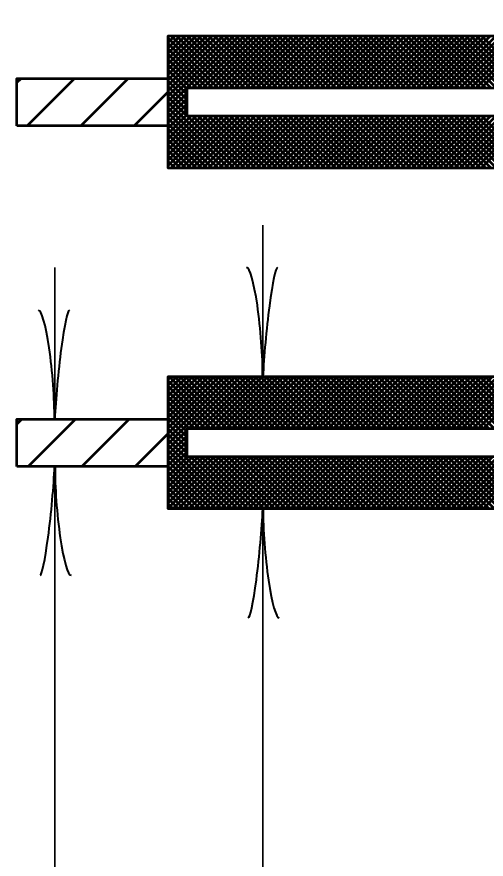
# Model space of a CAD drawing. Extents: x -32 to 824, y -6 to 538.
# Drawn here: x 589.94 to 604.81, y 445.17 to 471.87 of the extents above; entities that cross this region are included whole.
import ezdxf

# ---------------------------------------------------------------- set-up
doc = ezdxf.new("R2010")
doc.units = 0
doc.header["$LTSCALE"] = 1.1
doc.layers.add('1', color=7, linetype='Continuous', lineweight=53)

msp = doc.modelspace()

# ---------------------------------------------------------------- linework, layer by layer
at = {"layer": '1'}
for p, q in [((594.736, 471.234), (594.775, 471.273)), ((594.736, 471.064), (594.945, 471.273)), ((594.736, 470.895), (595.114, 471.273)), ((594.736, 470.725), (595.284, 471.273)), ((594.736, 470.555), (595.454, 471.273)), ((594.736, 470.385), (595.623, 471.273)), ((594.736, 470.216), (595.793, 471.273)), ((594.736, 470.046), (595.963, 471.273)), ((594.736, 469.876), (596.133, 471.273)), ((594.736, 469.707), (596.302, 471.273)), ((594.736, 469.537), (596.472, 471.273)), ((594.736, 469.367), (596.642, 471.273)), ((594.736, 469.197), (596.811, 471.273)), ((594.736, 469.028), (596.981, 471.273)), ((596.479, 469.623), (594.829, 471.273)), ((596.649, 469.623), (594.999, 471.273)), ((596.819, 469.623), (595.169, 471.273)), ((596.988, 469.623), (595.338, 471.273)), ((595.501, 469.623), (597.151, 471.273)), ((597.158, 469.623), (595.508, 471.273)), ((595.671, 469.623), (597.321, 471.273)), ((597.328, 469.623), (595.678, 471.273)), ((595.84, 469.623), (597.49, 471.273)), ((597.498, 469.623), (595.848, 471.273)), ((596.01, 469.623), (597.66, 471.273)), ((597.667, 469.623), (596.017, 471.273)), ((596.18, 469.623), (597.83, 471.273)), ((597.837, 469.623), (596.187, 471.273)), ((596.349, 469.623), (597.999, 471.273)), ((598.007, 469.623), (596.357, 471.273)), ((596.519, 469.623), (598.169, 471.273)), ((598.176, 469.623), (596.526, 471.273)), ((596.689, 469.623), (598.339, 471.273)), ((598.346, 469.623), (596.696, 471.273)), ((596.858, 469.623), (598.508, 471.273)), ((598.516, 469.623), (596.866, 471.273)), ((597.028, 469.623), (598.678, 471.273)), ((598.686, 469.623), (597.036, 471.273)), ((597.198, 469.623), (598.848, 471.273)), ((598.855, 469.623), (597.205, 471.273)), ((597.368, 469.623), (599.018, 471.273)), ((599.025, 469.623), (597.375, 471.273)), ((597.537, 469.623), (599.187, 471.273)), ((599.195, 469.623), (597.545, 471.273)), ((597.707, 469.623), (599.357, 471.273)), ((599.364, 469.623), (597.714, 471.273)), ((597.877, 469.623), (599.527, 471.273)), ((599.534, 469.623), (597.884, 471.273)), ((598.046, 469.623), (599.696, 471.273)), ((599.704, 469.623), (598.054, 471.273)), ((598.216, 469.623), (599.866, 471.273)), ((599.873, 469.623), (598.223, 471.273)), ((598.386, 469.623), (600.036, 471.273)), ((600.043, 469.623), (598.393, 471.273)), ((598.556, 469.623), (600.206, 471.273)), ((600.213, 469.623), (598.563, 471.273)), ((598.725, 469.623), (600.375, 471.273)), ((600.383, 469.623), (598.733, 471.273)), ((598.895, 469.623), (600.545, 471.273)), ((600.552, 469.623), (598.902, 471.273)), ((599.065, 469.623), (600.715, 471.273)), ((600.722, 469.623), (599.072, 471.273)), ((599.234, 469.623), (600.884, 471.273)), ((600.892, 469.623), (599.242, 471.273)), ((599.404, 469.623), (601.054, 471.273)), ((601.061, 469.623), (599.411, 471.273)), ((599.574, 469.623), (601.224, 471.273)), ((601.231, 469.623), (599.581, 471.273)), ((599.743, 469.623), (601.393, 471.273)), ((601.401, 469.623), (599.751, 471.273)), ((599.913, 469.623), (601.563, 471.273)), ((601.571, 469.623), (599.921, 471.273)), ((600.083, 469.623), (601.733, 471.273)), ((601.74, 469.623), (600.09, 471.273)), ((600.253, 469.623), (601.903, 471.273)), ((601.91, 469.623), (600.26, 471.273)), ((600.422, 469.623), (602.072, 471.273)), ((602.08, 469.623), (600.43, 471.273)), ((600.592, 469.623), (602.242, 471.273)), ((602.249, 469.623), (600.599, 471.273)), ((600.762, 469.623), (602.412, 471.273)), ((602.419, 469.623), (600.769, 471.273)), ((600.931, 469.623), (602.581, 471.273)), ((602.589, 469.623), (600.939, 471.273)), ((601.101, 469.623), (602.751, 471.273)), ((602.758, 469.623), (601.108, 471.273)), ((601.271, 469.623), (602.921, 471.273)), ((602.928, 469.623), (601.278, 471.273)), ((601.441, 469.623), (603.091, 471.273)), ((603.098, 469.623), (601.448, 471.273)), ((601.61, 469.623), (603.26, 471.273)), ((603.268, 469.623), (601.618, 471.273)), ((601.78, 469.623), (603.43, 471.273)), ((603.437, 469.623), (601.787, 471.273)), ((601.95, 469.623), (603.6, 471.273)), ((603.607, 469.623), (601.957, 471.273)), ((602.119, 469.623), (603.769, 471.273)), ((603.777, 469.623), (602.127, 471.273)), ((602.289, 469.623), (603.939, 471.273)), ((603.946, 469.623), (602.296, 471.273)), ((602.459, 469.623), (604.109, 471.273)), ((604.116, 469.623), (602.466, 471.273)), ((602.628, 469.623), (604.278, 471.273)), ((604.286, 469.623), (602.636, 471.273)), ((602.798, 469.623), (604.448, 471.273)), ((604.456, 469.623), (602.806, 471.273)), ((602.968, 469.623), (604.618, 471.273)), ((604.625, 469.623), (602.975, 471.273)), ((603.138, 469.623), (604.788, 471.273)), ((604.795, 469.623), (603.145, 471.273)), ((603.307, 469.623), (604.957, 471.273)), ((604.965, 469.623), (603.315, 471.273)), ((603.477, 469.623), (605.127, 471.273)), ((605.134, 469.623), (603.484, 471.273)), ((603.647, 469.623), (605.297, 471.273)), ((605.304, 469.623), (603.654, 471.273)), ((603.816, 469.623), (605.466, 471.273)), ((605.474, 469.623), (603.824, 471.273)), ((603.986, 469.623), (605.636, 471.273)), ((605.643, 469.623), (603.993, 471.273)), ((604.156, 469.623), (605.806, 471.273)), ((605.813, 469.623), (604.163, 471.273)), ((604.326, 469.623), (605.976, 471.273)), ((605.983, 469.623), (604.333, 471.273)), ((604.495, 469.623), (606.145, 471.273)), ((606.153, 469.623), (604.503, 471.273)), ((604.665, 469.623), (606.315, 471.273)), ((606.322, 469.623), (604.672, 471.273)), ((596.31, 469.623), (594.736, 471.196)), ((596.14, 469.623), (594.736, 471.026)), ((595.97, 469.623), (594.736, 470.857)), ((595.801, 469.623), (594.736, 470.687)), ((595.631, 469.623), (594.736, 470.517)), ((595.461, 469.623), (594.736, 470.348)), ((589.936, 469.791), (590.068, 469.923)), ((590.265, 468.423), (591.765, 469.923)), ((591.962, 468.423), (593.462, 469.923)), ((595.336, 469.578), (594.736, 470.178)), ((595.336, 469.408), (594.736, 470.008)), ((595.336, 469.238), (594.736, 469.838)), ((595.336, 469.069), (594.736, 469.669)), ((593.659, 468.423), (594.736, 469.5)), ((595.336, 468.899), (594.736, 469.499)), ((594.736, 468.858), (595.336, 469.458)), ((595.336, 468.729), (594.736, 469.329)), ((594.736, 468.688), (595.336, 469.288)), ((596.823, 467.073), (594.736, 469.16)), ((594.736, 468.519), (595.336, 469.119)), ((596.653, 467.073), (594.736, 468.99)), ((594.736, 468.349), (595.336, 468.949)), ((596.484, 467.073), (594.736, 468.82)), ((594.736, 468.179), (595.336, 468.779)), ((594.736, 468.01), (595.449, 468.723)), ((594.736, 467.84), (595.619, 468.723)), ((594.736, 467.67), (595.789, 468.723)), ((594.736, 467.5), (595.958, 468.723)), ((594.736, 467.331), (596.128, 468.723)), ((594.736, 467.161), (596.298, 468.723)), ((596.314, 467.073), (594.736, 468.65)), ((594.817, 467.073), (596.467, 468.723)), ((594.987, 467.073), (596.637, 468.723)), ((595.157, 467.073), (596.807, 468.723)), ((595.327, 467.073), (596.977, 468.723)), ((596.993, 467.073), (595.343, 468.723)), ((595.496, 467.073), (597.146, 468.723)), ((597.163, 467.073), (595.513, 468.723)), ((595.666, 467.073), (597.316, 468.723)), ((597.332, 467.073), (595.682, 468.723)), ((595.836, 467.073), (597.486, 468.723)), ((597.502, 467.073), (595.852, 468.723)), ((596.005, 467.073), (597.656, 468.723)), ((597.672, 467.073), (596.022, 468.723)), ((596.175, 467.073), (597.825, 468.723)), ((597.841, 467.073), (596.191, 468.723)), ((596.345, 467.073), (597.995, 468.723)), ((598.011, 467.073), (596.361, 468.723)), ((596.515, 467.073), (598.165, 468.723)), ((598.181, 467.073), (596.531, 468.723)), ((596.684, 467.073), (598.334, 468.723)), ((598.351, 467.073), (596.701, 468.723)), ((596.854, 467.073), (598.504, 468.723)), ((598.52, 467.073), (596.87, 468.723)), ((597.024, 467.073), (598.674, 468.723)), ((598.69, 467.073), (597.04, 468.723)), ((597.193, 467.073), (598.843, 468.723)), ((598.86, 467.073), (597.21, 468.723)), ((597.363, 467.073), (599.013, 468.723)), ((599.029, 467.073), (597.379, 468.723)), ((597.533, 467.073), (599.183, 468.723)), ((599.199, 467.073), (597.549, 468.723)), ((597.702, 467.073), (599.353, 468.723)), ((599.369, 467.073), (597.719, 468.723)), ((597.872, 467.073), (599.522, 468.723)), ((599.538, 467.073), (597.888, 468.723)), ((598.042, 467.073), (599.692, 468.723)), ((599.708, 467.073), (598.058, 468.723)), ((598.212, 467.073), (599.862, 468.723)), ((599.878, 467.073), (598.228, 468.723)), ((598.381, 467.073), (600.031, 468.723)), ((600.048, 467.073), (598.398, 468.723)), ((598.551, 467.073), (600.201, 468.723)), ((600.217, 467.073), (598.567, 468.723)), ((598.721, 467.073), (600.371, 468.723)), ((600.387, 467.073), (598.737, 468.723)), ((598.89, 467.073), (600.541, 468.723)), ((600.557, 467.073), (598.907, 468.723)), ((599.06, 467.073), (600.71, 468.723)), ((600.726, 467.073), (599.076, 468.723)), ((599.23, 467.073), (600.88, 468.723)), ((600.896, 467.073), (599.246, 468.723)), ((599.4, 467.073), (601.05, 468.723)), ((601.066, 467.073), (599.416, 468.723)), ((599.569, 467.073), (601.219, 468.723)), ((601.236, 467.073), (599.586, 468.723)), ((599.739, 467.073), (601.389, 468.723)), ((601.405, 467.073), (599.755, 468.723)), ((599.909, 467.073), (601.559, 468.723)), ((601.575, 467.073), (599.925, 468.723)), ((600.078, 467.073), (601.728, 468.723)), ((601.745, 467.073), (600.095, 468.723)), ((600.248, 467.073), (601.898, 468.723)), ((601.914, 467.073), (600.264, 468.723)), ((600.418, 467.073), (602.068, 468.723)), ((602.084, 467.073), (600.434, 468.723)), ((600.587, 467.073), (602.238, 468.723)), ((602.254, 467.073), (600.604, 468.723)), ((600.757, 467.073), (602.407, 468.723)), ((602.423, 467.073), (600.773, 468.723)), ((600.927, 467.073), (602.577, 468.723)), ((602.593, 467.073), (600.943, 468.723)), ((601.097, 467.073), (602.747, 468.723)), ((602.763, 467.073), (601.113, 468.723)), ((601.266, 467.073), (602.916, 468.723)), ((602.933, 467.073), (601.283, 468.723)), ((601.436, 467.073), (603.086, 468.723)), ((603.102, 467.073), (601.452, 468.723)), ((601.606, 467.073), (603.256, 468.723)), ((603.272, 467.073), (601.622, 468.723)), ((601.776, 467.073), (603.426, 468.723)), ((603.442, 467.073), (601.792, 468.723)), ((601.945, 467.073), (603.595, 468.723)), ((603.611, 467.073), (601.961, 468.723)), ((602.115, 467.073), (603.765, 468.723)), ((603.781, 467.073), (602.131, 468.723)), ((602.285, 467.073), (603.935, 468.723)), ((603.951, 467.073), (602.301, 468.723)), ((602.454, 467.073), (604.104, 468.723)), ((604.12, 467.073), (602.471, 468.723)), ((602.624, 467.073), (604.274, 468.723)), ((604.29, 467.073), (602.64, 468.723)), ((602.794, 467.073), (604.444, 468.723)), ((604.46, 467.073), (602.81, 468.723)), ((602.963, 467.073), (604.613, 468.723)), ((604.63, 467.073), (602.98, 468.723)), ((603.133, 467.073), (604.783, 468.723)), ((604.799, 467.073), (603.149, 468.723)), ((603.303, 467.073), (604.953, 468.723)), ((604.969, 467.073), (603.319, 468.723)), ((603.473, 467.073), (605.123, 468.723)), ((605.139, 467.073), (603.489, 468.723)), ((603.642, 467.073), (605.292, 468.723)), ((605.308, 467.073), (603.658, 468.723)), ((603.812, 467.073), (605.462, 468.723)), ((605.478, 467.073), (603.828, 468.723)), ((603.982, 467.073), (605.632, 468.723)), ((605.648, 467.073), (603.998, 468.723)), ((604.151, 467.073), (605.801, 468.723)), ((605.817, 467.073), (604.168, 468.723)), ((604.321, 467.073), (605.971, 468.723)), ((605.987, 467.073), (604.337, 468.723)), ((604.491, 467.073), (606.141, 468.723)), ((606.157, 467.073), (604.507, 468.723)), ((604.661, 467.073), (606.311, 468.723)), ((606.327, 467.073), (604.677, 468.723)), ((596.144, 467.073), (594.736, 468.481)), ((595.975, 467.073), (594.736, 468.311)), ((595.805, 467.073), (594.736, 468.141)), ((595.635, 467.073), (594.736, 467.972)), ((595.466, 467.073), (594.736, 467.802)), ((595.296, 467.073), (594.736, 467.632)), ((595.126, 467.073), (594.736, 467.463)), ((594.956, 467.073), (594.736, 467.293)), ((594.787, 467.073), (594.736, 467.123)), ((594.736, 460.373), (594.836, 460.473)), ((594.736, 460.203), (595.006, 460.473)), ((594.736, 460.033), (595.176, 460.473)), ((594.736, 459.864), (595.345, 460.473)), ((594.736, 459.694), (595.515, 460.473)), ((594.736, 459.524), (595.685, 460.473)), ((594.736, 459.355), (595.854, 460.473)), ((594.736, 459.185), (596.024, 460.473)), ((594.736, 459.015), (596.194, 460.473)), ((594.736, 458.845), (596.363, 460.473)), ((594.736, 458.676), (596.533, 460.473)), ((594.736, 458.506), (596.703, 460.473)), ((594.736, 458.336), (596.873, 460.473)), ((596.248, 458.823), (594.736, 460.335)), ((596.418, 458.823), (594.768, 460.473)), ((596.588, 458.823), (594.938, 460.473)), ((596.758, 458.823), (595.108, 460.473)), ((596.927, 458.823), (595.277, 460.473)), ((595.392, 458.823), (597.042, 460.473)), ((597.097, 458.823), (595.447, 460.473)), ((595.562, 458.823), (597.212, 460.473)), ((597.267, 458.823), (595.617, 460.473)), ((595.732, 458.823), (597.382, 460.473)), ((597.436, 458.823), (595.786, 460.473)), ((595.901, 458.823), (597.551, 460.473)), ((597.606, 458.823), (595.956, 460.473)), ((596.071, 458.823), (597.721, 460.473)), ((597.776, 458.823), (596.126, 460.473)), ((596.241, 458.823), (597.891, 460.473)), ((597.946, 458.823), (596.296, 460.473)), ((596.411, 458.823), (598.061, 460.473)), ((598.115, 458.823), (596.465, 460.473)), ((596.58, 458.823), (598.23, 460.473)), ((598.285, 458.823), (596.635, 460.473)), ((596.75, 458.823), (598.4, 460.473)), ((598.455, 458.823), (596.805, 460.473)), ((596.92, 458.823), (598.57, 460.473)), ((598.624, 458.823), (596.974, 460.473)), ((597.089, 458.823), (598.739, 460.473)), ((598.794, 458.823), (597.144, 460.473)), ((597.259, 458.823), (598.909, 460.473)), ((598.964, 458.823), (597.314, 460.473)), ((597.429, 458.823), (599.079, 460.473)), ((599.133, 458.823), (597.483, 460.473)), ((597.598, 458.823), (599.248, 460.473)), ((599.303, 458.823), (597.653, 460.473)), ((597.768, 458.823), (599.418, 460.473)), ((599.473, 458.823), (597.823, 460.473)), ((597.938, 458.823), (599.588, 460.473)), ((599.643, 458.823), (597.993, 460.473)), ((598.108, 458.823), (599.758, 460.473)), ((599.812, 458.823), (598.162, 460.473)), ((598.277, 458.823), (599.927, 460.473)), ((599.982, 458.823), (598.332, 460.473)), ((598.447, 458.823), (600.097, 460.473)), ((600.152, 458.823), (598.502, 460.473)), ((598.617, 458.823), (600.267, 460.473)), ((600.321, 458.823), (598.671, 460.473)), ((598.786, 458.823), (600.436, 460.473)), ((600.491, 458.823), (598.841, 460.473)), ((598.956, 458.823), (600.606, 460.473)), ((600.661, 458.823), (599.011, 460.473)), ((599.126, 458.823), (600.776, 460.473)), ((600.831, 458.823), (599.181, 460.473)), ((599.296, 458.823), (600.946, 460.473)), ((601, 458.823), (599.35, 460.473)), ((599.465, 458.823), (601.115, 460.473)), ((601.17, 458.823), (599.52, 460.473)), ((599.635, 458.823), (601.285, 460.473)), ((601.34, 458.823), (599.69, 460.473)), ((599.805, 458.823), (601.455, 460.473)), ((601.509, 458.823), (599.859, 460.473)), ((599.974, 458.823), (601.624, 460.473)), ((601.679, 458.823), (600.029, 460.473)), ((600.144, 458.823), (601.794, 460.473)), ((601.849, 458.823), (600.199, 460.473)), ((600.314, 458.823), (601.964, 460.473)), ((602.018, 458.823), (600.368, 460.473)), ((600.483, 458.823), (602.133, 460.473)), ((602.188, 458.823), (600.538, 460.473)), ((600.653, 458.823), (602.303, 460.473)), ((602.358, 458.823), (600.708, 460.473)), ((600.823, 458.823), (602.473, 460.473)), ((602.528, 458.823), (600.878, 460.473)), ((600.993, 458.823), (602.643, 460.473)), ((602.697, 458.823), (601.047, 460.473)), ((601.162, 458.823), (602.812, 460.473)), ((602.867, 458.823), (601.217, 460.473)), ((601.332, 458.823), (602.982, 460.473)), ((603.037, 458.823), (601.387, 460.473)), ((601.502, 458.823), (603.152, 460.473)), ((603.206, 458.823), (601.556, 460.473)), ((601.671, 458.823), (603.321, 460.473)), ((603.376, 458.823), (601.726, 460.473)), ((601.841, 458.823), (603.491, 460.473)), ((603.546, 458.823), (601.896, 460.473)), ((602.011, 458.823), (603.661, 460.473)), ((603.716, 458.823), (602.066, 460.473)), ((602.181, 458.823), (603.831, 460.473)), ((603.885, 458.823), (602.235, 460.473)), ((602.35, 458.823), (604, 460.473)), ((604.055, 458.823), (602.405, 460.473)), ((602.52, 458.823), (604.17, 460.473)), ((604.225, 458.823), (602.575, 460.473)), ((602.69, 458.823), (604.34, 460.473)), ((604.394, 458.823), (602.744, 460.473)), ((602.859, 458.823), (604.509, 460.473)), ((604.564, 458.823), (602.914, 460.473)), ((603.029, 458.823), (604.679, 460.473)), ((604.734, 458.823), (603.084, 460.473)), ((603.199, 458.823), (604.849, 460.473)), ((604.903, 458.823), (603.253, 460.473)), ((603.368, 458.823), (605.018, 460.473)), ((605.073, 458.823), (603.423, 460.473)), ((603.538, 458.823), (605.188, 460.473)), ((605.243, 458.823), (603.593, 460.473)), ((603.708, 458.823), (605.358, 460.473)), ((605.413, 458.823), (603.763, 460.473)), ((603.878, 458.823), (605.528, 460.473)), ((605.582, 458.823), (603.932, 460.473)), ((604.047, 458.823), (605.697, 460.473)), ((605.752, 458.823), (604.102, 460.473)), ((604.217, 458.823), (605.867, 460.473)), ((605.922, 458.823), (604.272, 460.473)), ((604.387, 458.823), (606.037, 460.473)), ((606.091, 458.823), (604.441, 460.473)), ((604.556, 458.823), (606.206, 460.473)), ((606.261, 458.823), (604.611, 460.473)), ((604.726, 458.823), (606.376, 460.473)), ((606.431, 458.823), (604.781, 460.473)), ((596.079, 458.823), (594.736, 460.165)), ((595.909, 458.823), (594.736, 459.995)), ((595.739, 458.823), (594.736, 459.826)), ((595.57, 458.823), (594.736, 459.656)), ((595.4, 458.823), (594.736, 459.486)), ((595.336, 458.717), (594.736, 459.317)), ((589.936, 458.961), (590.098, 459.123)), ((590.295, 457.623), (591.795, 459.123)), ((591.992, 457.623), (593.492, 459.123)), ((595.336, 458.547), (594.736, 459.147)), ((595.336, 458.377), (594.736, 458.977)), ((595.336, 458.208), (594.736, 458.808)), ((594.736, 458.167), (595.336, 458.767)), ((593.689, 457.623), (594.736, 458.67)), ((595.336, 458.038), (594.736, 458.638)), ((594.736, 457.997), (595.336, 458.597)), ((596.932, 456.273), (594.736, 458.468)), ((594.736, 457.827), (595.336, 458.427)), ((596.762, 456.273), (594.736, 458.298)), ((594.736, 457.657), (595.336, 458.257)), ((596.592, 456.273), (594.736, 458.129)), ((594.736, 457.488), (595.336, 458.088)), ((596.423, 456.273), (594.736, 457.959)), ((594.736, 457.318), (595.341, 457.923)), ((594.736, 457.148), (595.51, 457.923)), ((594.736, 456.979), (595.68, 457.923)), ((594.736, 456.809), (595.85, 457.923)), ((594.736, 456.639), (596.02, 457.923)), ((594.736, 456.47), (596.189, 457.923)), ((594.736, 456.3), (596.359, 457.923)), ((594.879, 456.273), (596.529, 457.923)), ((595.048, 456.273), (596.698, 457.923)), ((595.218, 456.273), (596.868, 457.923)), ((595.388, 456.273), (597.038, 457.923)), ((597.101, 456.273), (595.451, 457.923)), ((595.558, 456.273), (597.207, 457.923)), ((597.271, 456.273), (595.621, 457.923)), ((595.727, 456.273), (597.377, 457.923)), ((597.441, 456.273), (595.791, 457.923)), ((595.897, 456.273), (597.547, 457.923)), ((597.611, 456.273), (595.961, 457.923)), ((596.067, 456.273), (597.717, 457.923)), ((597.78, 456.273), (596.13, 457.923)), ((596.236, 456.273), (597.886, 457.923)), ((597.95, 456.273), (596.3, 457.923)), ((596.406, 456.273), (598.056, 457.923)), ((598.12, 456.273), (596.47, 457.923)), ((596.576, 456.273), (598.226, 457.923)), ((598.289, 456.273), (596.639, 457.923)), ((596.745, 456.273), (598.396, 457.923)), ((598.459, 456.273), (596.809, 457.923)), ((596.915, 456.273), (598.565, 457.923)), ((598.629, 456.273), (596.979, 457.923)), ((597.085, 456.273), (598.735, 457.923)), ((598.798, 456.273), (597.148, 457.923)), ((597.255, 456.273), (598.905, 457.923)), ((598.968, 456.273), (597.318, 457.923)), ((597.424, 456.273), (599.074, 457.923)), ((599.138, 456.273), (597.488, 457.923)), ((597.594, 456.273), (599.244, 457.923)), ((599.308, 456.273), (597.658, 457.923)), ((597.764, 456.273), (599.414, 457.923)), ((599.477, 456.273), (597.827, 457.923)), ((597.933, 456.273), (599.583, 457.923)), ((599.647, 456.273), (597.997, 457.923)), ((598.103, 456.273), (599.753, 457.923)), ((599.817, 456.273), (598.167, 457.923)), ((598.273, 456.273), (599.923, 457.923)), ((599.986, 456.273), (598.336, 457.923)), ((598.442, 456.273), (600.092, 457.923)), ((600.156, 456.273), (598.506, 457.923)), ((598.612, 456.273), (600.262, 457.923)), ((600.326, 456.273), (598.676, 457.923)), ((598.782, 456.273), (600.432, 457.923)), ((600.495, 456.273), (598.846, 457.923)), ((598.952, 456.273), (600.602, 457.923)), ((600.665, 456.273), (599.015, 457.923)), ((599.121, 456.273), (600.771, 457.923)), ((600.835, 456.273), (599.185, 457.923)), ((599.291, 456.273), (600.941, 457.923)), ((601.005, 456.273), (599.355, 457.923)), ((599.461, 456.273), (601.111, 457.923)), ((601.174, 456.273), (599.524, 457.923)), ((599.63, 456.273), (601.281, 457.923)), ((601.344, 456.273), (599.694, 457.923)), ((599.8, 456.273), (601.45, 457.923)), ((601.514, 456.273), (599.864, 457.923)), ((599.97, 456.273), (601.62, 457.923)), ((601.683, 456.273), (600.033, 457.923)), ((600.14, 456.273), (601.79, 457.923)), ((601.853, 456.273), (600.203, 457.923)), ((600.309, 456.273), (601.959, 457.923)), ((602.023, 456.273), (600.373, 457.923)), ((600.479, 456.273), (602.129, 457.923)), ((602.193, 456.273), (600.543, 457.923)), ((600.649, 456.273), (602.299, 457.923)), ((602.362, 456.273), (600.712, 457.923)), ((600.818, 456.273), (602.468, 457.923)), ((602.532, 456.273), (600.882, 457.923)), ((600.988, 456.273), (602.638, 457.923)), ((602.702, 456.273), (601.052, 457.923)), ((601.158, 456.273), (602.808, 457.923)), ((602.871, 456.273), (601.221, 457.923)), ((601.327, 456.273), (602.978, 457.923)), ((603.041, 456.273), (601.391, 457.923)), ((601.497, 456.273), (603.147, 457.923)), ((603.211, 456.273), (601.561, 457.923)), ((601.667, 456.273), (603.317, 457.923)), ((603.38, 456.273), (601.731, 457.923)), ((601.837, 456.273), (603.487, 457.923)), ((603.55, 456.273), (601.9, 457.923)), ((602.006, 456.273), (603.656, 457.923)), ((603.72, 456.273), (602.07, 457.923)), ((602.176, 456.273), (603.826, 457.923)), ((603.89, 456.273), (602.24, 457.923)), ((602.346, 456.273), (603.996, 457.923)), ((604.059, 456.273), (602.409, 457.923)), ((602.515, 456.273), (604.166, 457.923)), ((604.229, 456.273), (602.579, 457.923)), ((602.685, 456.273), (604.335, 457.923)), ((604.399, 456.273), (602.749, 457.923)), ((602.855, 456.273), (604.505, 457.923)), ((604.568, 456.273), (602.918, 457.923)), ((603.025, 456.273), (604.675, 457.923)), ((604.738, 456.273), (603.088, 457.923)), ((603.194, 456.273), (604.844, 457.923)), ((604.908, 456.273), (603.258, 457.923)), ((603.364, 456.273), (605.014, 457.923)), ((605.078, 456.273), (603.428, 457.923)), ((603.534, 456.273), (605.184, 457.923)), ((605.247, 456.273), (603.597, 457.923)), ((603.703, 456.273), (605.353, 457.923)), ((605.417, 456.273), (603.767, 457.923)), ((603.873, 456.273), (605.523, 457.923)), ((605.587, 456.273), (603.937, 457.923)), ((604.043, 456.273), (605.693, 457.923)), ((605.756, 456.273), (604.106, 457.923)), ((604.212, 456.273), (605.863, 457.923)), ((605.926, 456.273), (604.276, 457.923)), ((604.382, 456.273), (606.032, 457.923)), ((606.096, 456.273), (604.446, 457.923)), ((604.552, 456.273), (606.202, 457.923)), ((606.265, 456.273), (604.615, 457.923)), ((604.722, 456.273), (606.372, 457.923)), ((606.435, 456.273), (604.785, 457.923)), ((596.253, 456.273), (594.736, 457.789)), ((596.083, 456.273), (594.736, 457.62)), ((595.913, 456.273), (594.736, 457.45)), ((595.744, 456.273), (594.736, 457.28)), ((595.574, 456.273), (594.736, 457.11)), ((595.404, 456.273), (594.736, 456.941)), ((595.235, 456.273), (594.736, 456.771)), ((595.065, 456.273), (594.736, 456.601)), ((594.895, 456.273), (594.736, 456.432))]:
    msp.add_line(p, q, dxfattribs=at)
at = {"layer": '1', "lineweight": 35}
for p, q in [((597.736, 460.473), (597.736, 465.273)), ((591.136, 459.123), (591.136, 463.923)), ((591.136, 457.623), (591.136, 441.423)), ((597.736, 456.273), (597.736, 439.473))]:
    msp.add_line(p, q, dxfattribs=at)
at = {"layer": '1'}
for points in [[(594.736, 469.923), (594.736, 471.273), (607.636, 471.273), (618.136, 471.273), (618.136, 471.873), (619.636, 471.873), (619.636, 470.673), (619.636, 456.873), (619.636, 455.673), (618.136, 455.673), (618.136, 456.273), (607.636, 456.273), (594.736, 456.273), (594.736, 457.623), (594.736, 459.123), (594.736, 460.473), (607.636, 460.473), (617.536, 460.473), (617.536, 467.073), (607.636, 467.073), (594.736, 467.073), (594.736, 468.423)], [(589.936, 468.423), (589.936, 469.923), (594.736, 469.923), (594.736, 468.423)], [(595.336, 468.723), (595.336, 469.623), (617.536, 469.623), (617.536, 468.723)], [(589.936, 457.623), (589.936, 459.123), (594.736, 459.123), (594.736, 457.623)], [(595.336, 457.923), (595.336, 458.823), (617.536, 458.823), (617.536, 457.923)]]:
    msp.add_lwpolyline(points, close=True, dxfattribs=at)
at = {"layer": '1', "lineweight": 40}
for centre, major_axis, ratio, start_param, end_param in [((597.405, 461.782), (0.187, -2.143), 0.122415, 0.896353, 3.141593), ((597.405, 461.782), (0.187, -2.143), 0.122415, 0.896353, 3.141593), ((597.99, 461.817), (-0.211, -2.108), 0.07063, 3.140715, 5.41811), ((597.99, 461.817), (-0.211, -2.108), 0.07063, 3.140715, 5.41811), ((590.805, 460.432), (0.187, -2.143), 0.122415, 0.896353, 3.141593), ((590.805, 460.432), (0.187, -2.143), 0.122415, 0.896353, 3.141593), ((591.39, 460.467), (-0.211, -2.108), 0.07063, 3.140715, 5.41811), ((591.39, 460.467), (-0.211, -2.108), 0.07063, 3.140715, 5.41811), ((590.882, 456.278), (0.211, 2.108), 0.07063, 3.140715, 5.41811), ((590.882, 456.278), (0.211, 2.108), 0.07063, 3.140715, 5.41811), ((591.468, 456.313), (-0.187, 2.143), 0.122415, 0.896353, 3.141593), ((591.468, 456.313), (-0.187, 2.143), 0.122415, 0.896353, 3.141593), ((597.482, 454.928), (0.211, 2.108), 0.07063, 3.140715, 5.41811), ((598.068, 454.963), (-0.187, 2.143), 0.122415, 0.896353, 3.141593)]:
    msp.add_ellipse(centre, major_axis=major_axis, ratio=ratio, start_param=start_param, end_param=end_param, dxfattribs=at)

doc.saveas('drawing.dxf')
